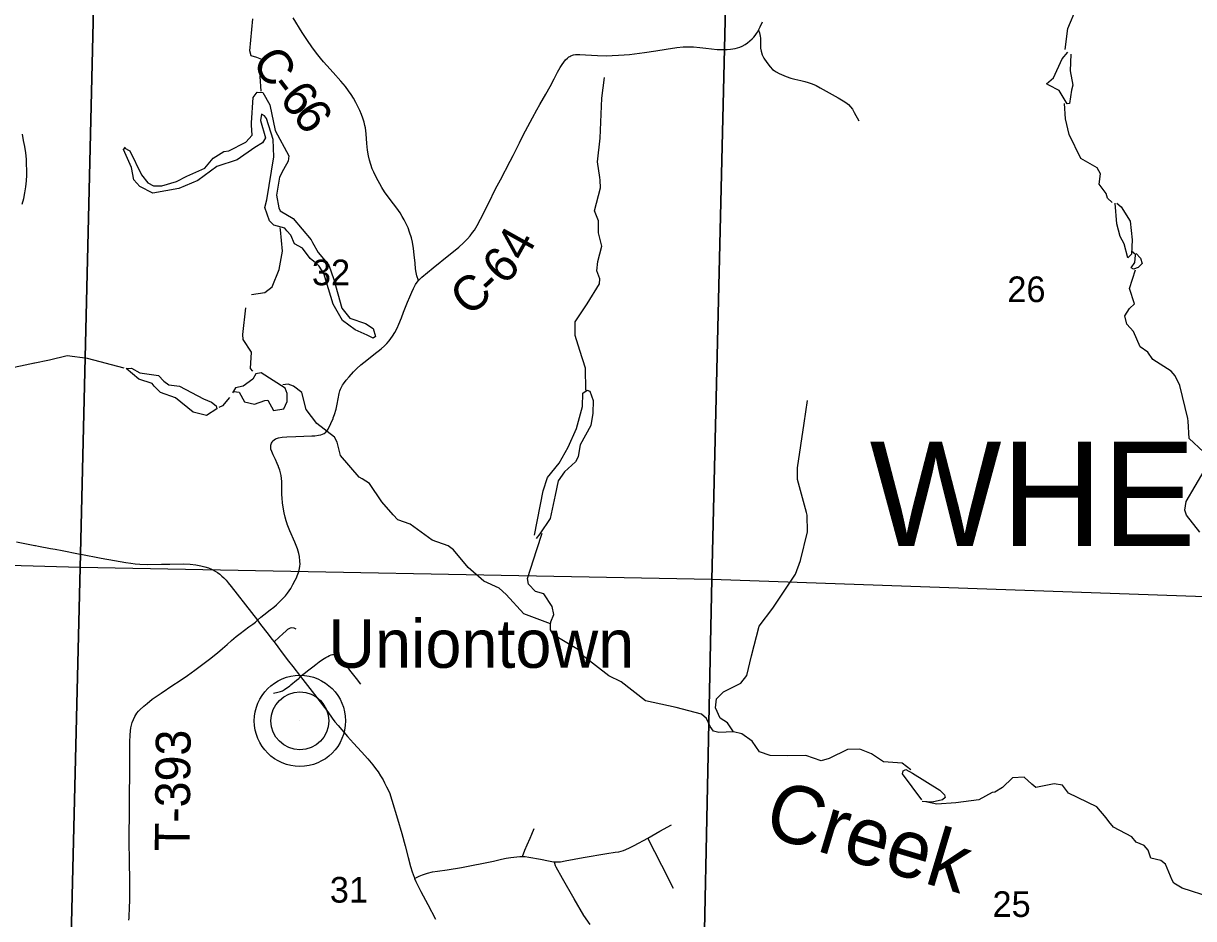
# Model space of a CAD drawing. Extents: x 0 to 34, y 0 to 22.
# Drawn here: x 5.063 to 6.972, y 14.01 to 15.471 of the extents above; entities that cross this region are included whole.
import ezdxf

# ---------------------------------------------------------------- set-up
doc = ezdxf.new("R2010")
doc.units = 0
for name, color, linetype in [('GM_X_Corporation', 7, 'Continuous'), ('GM_X_County_Road', 7, 'Continuous'), ('GM_X_County_Road_Text', 7, 'Continuous'), ('GM_X_Minor_River', 7, 'Continuous'), ('GM_X_Minor_River_Text', 7, 'Continuous'), ('GM_X_Section_Text', 7, 'Continuous'), ('GM_X_State_Route', 7, 'Continuous'), ('GM_X_Township_Road', 7, 'Continuous'), ('GM_X_Township_Road_Text', 7, 'Continuous'), ('GM_X_Township_Text', 7, 'Continuous'), ('GM_X_Unincorporated', 7, 'Continuous'), ('GM_X_Unincorporated_Location', 7, 'Continuous'), ('GM_X_Unincorporated_Text', 7, 'Continuous')]:
    doc.layers.add(name, color=color, linetype=linetype)

msp = doc.modelspace()

# ---------------------------------------------------------------- linework, layer by layer
at = {"layer": 'GM_X_Corporation'}
for points in [[(5.1793, 15.5873), (5.155, 14.5827), (4.1372, 14.6117), (4.1616, 15.6255)], [(5.1793, 15.5873), (6.2098, 15.5669), (6.1855, 14.5629), (5.155, 14.5827)], [(6.2098, 15.5669), (7.2151, 15.5388), (7.1913, 14.5276), (6.1855, 14.5629)], [(4.5265, 13.6), (5.1312, 13.6), (5.155, 14.5827), (4.1372, 14.6117), (4.1159, 13.6143)], [(5.1312, 13.6), (6.1656, 13.6), (6.1855, 14.5629), (5.155, 14.5827)], [(6.1656, 13.6), (7.1626, 13.6), (7.1913, 14.5276), (6.1855, 14.5629)]]:
    msp.add_lwpolyline(points, close=True, dxfattribs=at)
at = {"layer": 'GM_X_County_Road'}
for points in [[(5.4446, 14.4964), (5.4498, 14.5013), (5.455, 14.5054), (5.4652, 14.5133), (5.4711, 14.5181), (5.4753, 14.5219), (5.4791, 14.5254), (5.4837, 14.5298), (5.4873, 14.5336), (5.4899, 14.5366), (5.4933, 14.5405), (5.4959, 14.5443), (5.4988, 14.5486), (5.5022, 14.5546), (5.5061, 14.5619), (5.5079, 14.566), (5.5093, 14.569), (5.5113, 14.5746), (5.5118, 14.5761), (5.513, 14.5808), (5.5138, 14.585), (5.514, 14.588), (5.5138, 14.5932), (5.5128, 14.6005), (5.5119, 14.6055), (5.5097, 14.613), (5.5077, 14.6184), (5.5054, 14.6242), (5.4973, 14.6422), (5.493, 14.6533), (5.4927, 14.6541), (5.491, 14.659), (5.4894, 14.6649), (5.488, 14.6716), (5.4863, 14.6808), (5.4854, 14.6883), (5.4847, 14.6956), (5.4844, 14.7019), (5.4842, 14.7118), (5.4841, 14.7228), (5.4836, 14.7278), (5.4831, 14.7326), (5.4821, 14.7369), (5.4807, 14.7416), (5.4788, 14.7467), (5.4786, 14.7473), (5.4765, 14.7526), (5.4737, 14.7588), (5.4699, 14.7663), (5.4677, 14.7718), (5.4665, 14.7758), (5.4661, 14.7779), (5.466, 14.7793), (5.4662, 14.7821), (5.4666, 14.784), (5.4672, 14.7856), (5.4682, 14.7874), (5.4696, 14.7892), (5.4719, 14.7912), (5.4741, 14.7925), (5.4786, 14.7941), (5.4846, 14.7954), (5.4926, 14.7961), (5.5069, 14.7966), (5.5331, 14.7973), (5.5382, 14.7977), (5.5438, 14.7983), (5.5477, 14.7991), (5.5506, 14.8), (5.5532, 14.8014), (5.5559, 14.8033), (5.5585, 14.8065), (5.5598, 14.8084), (5.5604, 14.8097), (5.5677, 14.8258), (5.5681, 14.8267), (5.5703, 14.8325), (5.5727, 14.8412), (5.5746, 14.8491), (5.5777, 14.8663), (5.5787, 14.8707), (5.58, 14.8739), (5.5816, 14.8771), (5.5833, 14.8799), (5.585, 14.8825), (5.5893, 14.8881), (5.5941, 14.8939), (5.6013, 14.9018), (5.6067, 14.9072), (5.6132, 14.9131), (5.6178, 14.9171), (5.6255, 14.9231), (5.6345, 14.9303), (5.6464, 14.9393), (5.6518, 14.9442), (5.6556, 14.9482), (5.6593, 14.9526), (5.6621, 14.9563), (5.6648, 14.9601), (5.6685, 14.9663), (5.6721, 14.9732), (5.6749, 14.9798), (5.6792, 14.9899), (5.6828, 14.9994), (5.6893, 15.0157), (5.6928, 15.0241), (5.6962, 15.0317), (5.6991, 15.0378), (5.7008, 15.041), (5.7024, 15.0442), (5.7052, 15.0484), (5.7074, 15.0512), (5.7047, 15.0588), (5.7034, 15.064), (5.7025, 15.0698), (5.7015, 15.0795), (5.7002, 15.0928), (5.699, 15.1032), (5.6973, 15.1135), (5.6955, 15.1205), (5.6927, 15.1297), (5.6902, 15.137), (5.6873, 15.1436), (5.684, 15.1501), (5.6807, 15.1557), (5.6771, 15.1616), (5.672, 15.1689), (5.6609, 15.1834), (5.6518, 15.1957), (5.6471, 15.2029), (5.6439, 15.2087), (5.6385, 15.2187), (5.6342, 15.2277), (5.6318, 15.2331), (5.6293, 15.2402), (5.6271, 15.2476), (5.6255, 15.2545), (5.624, 15.2638), (5.6229, 15.2748), (5.6218, 15.2901), (5.6213, 15.2953), (5.6206, 15.2999), (5.6197, 15.3041), (5.6185, 15.3092), (5.6163, 15.3159), (5.6141, 15.3218), (5.6113, 15.3282), (5.6081, 15.3352), (5.6049, 15.3414), (5.6011, 15.3483), (5.5974, 15.3543), (5.5932, 15.3605), (5.5882, 15.3677), (5.5806, 15.3764), (5.5677, 15.3903), (5.5575, 15.4017), (5.5519, 15.4081), (5.5471, 15.414), (5.5409, 15.4221), (5.5333, 15.4321), (5.5261, 15.4425), (5.5176, 15.4555), (5.5024, 15.4796)], [(5.7074, 15.0512), (5.7127, 15.0564), (5.731, 15.0719), (5.7566, 15.0921), (5.7671, 15.1006), (5.7731, 15.1054), (5.7805, 15.1123), (5.787, 15.1191), (5.7913, 15.1239), (5.7953, 15.1291), (5.7984, 15.1334), (5.8006, 15.137), (5.8031, 15.141), (5.8084, 15.1509), (5.8214, 15.1769), (5.833, 15.2004), (5.8407, 15.2154), (5.8567, 15.2458), (5.8616, 15.2552), (5.8717, 15.2756), (5.8762, 15.2848), (5.8817, 15.2952), (5.893, 15.3164), (5.9002, 15.3295), (5.9049, 15.3381), (5.9148, 15.3552), (5.9219, 15.3678), (5.9284, 15.38), (5.9342, 15.391), (5.9384, 15.3986), (5.9415, 15.4034), (5.9445, 15.4075), (5.9471, 15.411), (5.95, 15.4139), (5.9524, 15.4158), (5.9539, 15.4168), (5.9559, 15.4178), (5.9586, 15.4188), (5.9602, 15.4193), (5.9632, 15.4198), (5.9658, 15.42), (5.9706, 15.4198), (5.9798, 15.4195), (5.9994, 15.4182), (6.0144, 15.4179), (6.0233, 15.4182), (6.0333, 15.4185), (6.0425, 15.4191), (6.0514, 15.42), (6.0761, 15.4229), (6.0944, 15.4257), (6.1113, 15.4283), (6.1289, 15.431), (6.1388, 15.4322), (6.1471, 15.4324), (6.1561, 15.4322), (6.1664, 15.431), (6.1762, 15.43), (6.1944, 15.4282), (6.204, 15.4279), (6.211, 15.4281), (6.216, 15.4284), (6.2202, 15.4289), (6.2237, 15.4296), (6.2277, 15.4307), (6.2313, 15.4318), (6.2353, 15.4335), (6.2401, 15.4363), (6.2441, 15.439), (6.248, 15.4422), (6.2513, 15.4452), (6.2541, 15.4483), (6.2562, 15.451), (6.2584, 15.4541), (6.2601, 15.4565), (6.2619, 15.4595), (6.2648, 15.4651), (6.2686, 15.4732)]]:
    msp.add_lwpolyline(points, dxfattribs=at)
at = {"layer": 'GM_X_Minor_River'}
for points in [[(6.7621, 15.4281), (6.7666, 15.462), (6.7814, 15.4968), (6.7934, 15.5206), (6.7905, 15.5482), (6.7757, 15.5626), (6.7616, 15.582), (6.7513, 15.6163)], [(5.4503, 15.3602), (5.449, 15.3837), (5.453, 15.4077), (5.4518, 15.4115), (5.4433, 15.4151), (5.4342, 15.4175), (5.4317, 15.4258), (5.437, 15.4779)], [(6.7714, 15.4204), (6.7705, 15.3934), (6.7748, 15.37), (6.7724, 15.3616), (6.7694, 15.3396), (6.7657, 15.3391), (6.7523, 15.3608), (6.7357, 15.3699), (6.7319, 15.3721), (6.743, 15.3818), (6.7575, 15.4128), (6.7668, 15.4237)], [(5.98, 14.8719), (5.9799, 14.908), (5.9705, 14.9369), (5.9627, 14.9614), (5.963, 14.9834), (5.9824, 15.013), (6.0026, 15.0457), (6.0031, 15.0537), (5.9983, 15.0669), (5.9995, 15.0821), (6.0065, 15.1072), (6.0007, 15.1287), (6.0006, 15.1484), (5.9942, 15.1646), (6.0039, 15.2023), (6.0036, 15.2149), (6.0032, 15.219), (5.9992, 15.2447), (6.0036, 15.2831), (6.0063, 15.3488), (6.0104, 15.3822)], [(5.2269, 15.2677), (5.2361, 15.2626), (5.2553, 15.2236), (5.2654, 15.2105), (5.2747, 15.2054), (5.2883, 15.2057), (5.3125, 15.2123), (5.3293, 15.2211), (5.3586, 15.2342), (5.3723, 15.2508), (5.3895, 15.2615), (5.3979, 15.2628), (5.4252, 15.2767), (5.436, 15.2883), (5.4349, 15.3045), (5.4348, 15.3083), (5.4372, 15.3497), (5.4439, 15.3582), (5.4534, 15.3577), (5.4648, 15.3378), (5.4734, 15.2956), (5.4956, 15.2543), (5.4943, 15.2456), (5.487, 15.2322), (5.4801, 15.2195), (5.4754, 15.1902), (5.4793, 15.1694), (5.4817, 15.1645), (5.5025, 15.1521), (5.5318, 15.1175), (5.5341, 15.113), (5.5432, 15.0969), (5.5608, 15.0761), (5.5689, 15.0524), (5.5821, 15.0056), (5.595, 14.9896), (5.6207, 14.9807), (5.633, 14.9726), (5.6371, 14.9598), (5.633, 14.9571), (5.6234, 14.9618), (5.6038, 14.9705), (5.5834, 14.9856), (5.5679, 15.0125), (5.5528, 15.0626), (5.5449, 15.0746), (5.5391, 15.0798), (5.5302, 15.0868), (5.518, 15.1036), (5.505, 15.1108), (5.4989, 15.1247), (5.4923, 15.1322), (5.4888, 15.1363), (5.4712, 15.1412), (5.4639, 15.1482), (5.4565, 15.17), (5.4597, 15.1826), (5.4713, 15.2527), (5.4703, 15.2811), (5.4589, 15.3153), (5.4558, 15.3198), (5.4511, 15.3224), (5.4491, 15.3121), (5.4577, 15.2838), (5.4526, 15.2754), (5.4402, 15.2679), (5.4115, 15.2479), (5.3779, 15.2369), (5.3473, 15.2143), (5.3161, 15.201), (5.2738, 15.1933), (5.2523, 15.2042), (5.2429, 15.2153), (5.2391, 15.2353), (5.2259, 15.2646), (5.2292, 15.2685)], [(6.8388, 15.1785), (6.8314, 15.1851), (6.829, 15.193), (6.8176, 15.2083), (6.8199, 15.225), (6.8144, 15.2348), (6.7878, 15.2501), (6.7687, 15.2891), (6.7628, 15.3148), (6.7611, 15.3401)], [(6.8464, 15.1771), (6.8538, 15.1712), (6.8683, 15.148), (6.8713, 15.1174), (6.8707, 15.0942), (6.8644, 15.088), (6.8586, 15.111), (6.8518, 15.123), (6.8464, 15.1434), (6.8441, 15.1771)], [(5.4347, 15.0281), (5.4563, 15.0313), (5.4686, 15.0406), (5.4797, 15.069), (5.4855, 15.0987), (5.482, 15.1335), (5.4812, 15.1372)], [(6.8779, 15.0948), (6.8849, 15.0877), (6.8878, 15.0787), (6.8811, 15.0721), (6.8736, 15.0697), (6.8697, 15.0718), (6.876, 15.0803), (6.8768, 15.0925)], [(6.8776, 15.0929), (6.8706, 15.0988)], [(6.9882, 14.7712), (6.9645, 14.793), (6.9631, 14.8214), (6.9623, 14.8256), (6.9493, 14.8795), (6.9417, 14.8956), (6.9351, 14.9031), (6.9054, 14.9221), (6.8972, 14.9341), (6.8844, 14.9429), (6.8736, 14.9677), (6.8627, 14.9796), (6.8594, 14.9931), (6.8674, 15.0054), (6.8752, 15.0128), (6.8674, 15.0381), (6.877, 15.0682)], [(5.4368, 14.9031), (5.4333, 14.9075), (5.4346, 14.9341), (5.4212, 14.9547), (5.4207, 14.963), (5.4254, 15.0063)], [(5.0805, 14.9159), (5.0321, 14.9058)], [(5.2272, 14.9079), (5.1669, 14.9236), (5.1337, 14.9278), (5.105, 14.9207), (5.0784, 14.9155)], [(5.2314, 14.9072), (5.239, 14.9077), (5.2524, 14.9005), (5.2829, 14.8958), (5.2914, 14.8865), (5.2999, 14.8807), (5.3171, 14.8784), (5.3566, 14.858), (5.3693, 14.8526), (5.377, 14.8464), (5.3779, 14.8418), (5.3614, 14.8308), (5.3397, 14.8361), (5.3107, 14.8597), (5.2862, 14.8682), (5.2761, 14.8786), (5.2726, 14.8827), (5.2507, 14.8902), (5.2302, 14.9072)], [(5.4061, 14.8701), (5.4148, 14.8688), (5.4232, 14.8527), (5.4396, 14.8493), (5.4565, 14.8553), (5.4611, 14.8558), (5.4706, 14.8386), (5.4872, 14.8416), (5.493, 14.8535), (5.4931, 14.8668), (5.4895, 14.8754), (5.4506, 14.9003), (5.4419, 14.8986), (5.4367, 14.8902), (5.4211, 14.8788), (5.4086, 14.8759), (5.4035, 14.8674)], [(5.9225, 14.4904), (5.879, 14.5068), (5.8502, 14.5388), (5.8386, 14.5491), (5.814, 14.5604), (5.7881, 14.5825), (5.7643, 14.6116), (5.7554, 14.6178), (5.7294, 14.6271), (5.6935, 14.6532), (5.6732, 14.6603), (5.6658, 14.6685), (5.6471, 14.6897), (5.6274, 14.7196), (5.6151, 14.7273), (5.6105, 14.7299), (5.5801, 14.7652), (5.5746, 14.7871), (5.5699, 14.7953), (5.5413, 14.8174), (5.5241, 14.8402), (5.5166, 14.8684), (5.5034, 14.8784), (5.4943, 14.8816), (5.4859, 14.8806)], [(5.3987, 14.8601), (5.3876, 14.8462), (5.3816, 14.8438)], [(5.8966, 14.6354), (5.9105, 14.7077), (5.9176, 14.7295), (5.9368, 14.7531), (5.9514, 14.7788), (5.9647, 14.8094), (5.9745, 14.8453), (5.9755, 14.8673), (5.9823, 14.872), (5.9865, 14.8702), (5.9921, 14.8551), (5.9918, 14.8347), (5.9881, 14.8141), (5.971, 14.7826), (5.9683, 14.767), (5.9677, 14.7632), (5.9633, 14.7548), (5.9455, 14.7385), (5.9348, 14.7242), (5.93, 14.7006), (5.9218, 14.6625), (5.9052, 14.6378), (5.8994, 14.6297)], [(6.2209, 14.3142), (6.2114, 14.3292), (6.1995, 14.3365), (6.1919, 14.3534), (6.1931, 14.3682), (6.2046, 14.3798), (6.2331, 14.3938), (6.2427, 14.4065), (6.2503, 14.4385), (6.2629, 14.4866), (6.2853, 14.5163), (6.3224, 14.5717), (6.3306, 14.5939), (6.3421, 14.6407), (6.3415, 14.668), (6.3402, 14.6726), (6.3253, 14.7264), (6.3253, 14.7454), (6.3365, 14.8181), (6.3417, 14.855)], [(6.9821, 14.6402), (6.9602, 14.6678), (6.9573, 14.6764), (6.9597, 14.6901), (6.9893, 14.7405)], [(6.5104, 14.2524), (6.4965, 14.2631), (6.4661, 14.2655), (6.4464, 14.2783), (6.4273, 14.2862), (6.4071, 14.2858), (6.3771, 14.2711), (6.3639, 14.267), (6.339, 14.2759), (6.3098, 14.2753), (6.281, 14.2758), (6.2638, 14.2818), (6.2516, 14.299), (6.2346, 14.3111), (6.2209, 14.3142), (6.197, 14.3133), (6.1886, 14.3154), (6.1858, 14.3191), (6.1831, 14.3232), (6.1771, 14.336), (6.169, 14.3434), (6.1277, 14.3539), (6.0774, 14.3649), (6.0379, 14.3959), (6.0176, 14.406), (5.9743, 14.4396), (5.968, 14.4485), (5.9272, 14.4726), (5.9225, 14.4809), (5.9223, 14.4892), (5.923, 14.4938), (5.928, 14.506), (5.925, 14.5192), (5.9117, 14.5398), (5.8979, 14.5433), (5.8866, 14.5555), (5.8849, 14.5646), (5.9005, 14.612), (5.909, 14.6387)], [(6.5282, 14.2032), (6.4969, 14.2461), (6.4979, 14.2506), (6.5024, 14.253), (6.5132, 14.2472), (6.5579, 14.219), (6.5656, 14.2116), (6.5665, 14.207), (6.562, 14.2032), (6.5454, 14.1997), (6.5287, 14.2005)], [(7.0003, 14.0438), (6.9533, 14.0591), (6.9394, 14.0675), (6.9366, 14.0723), (6.9262, 14.0987), (6.9181, 14.1042), (6.902, 14.1084), (6.8979, 14.1212), (6.8909, 14.129), (6.8783, 14.1344), (6.8712, 14.1433), (6.8413, 14.1589), (6.8335, 14.1682), (6.8291, 14.1742), (6.8139, 14.1921), (6.7675, 14.2142), (6.7581, 14.2276), (6.7444, 14.2296), (6.7145, 14.2236), (6.7079, 14.2292), (6.6955, 14.2403), (6.6762, 14.2391), (6.6602, 14.2235), (6.6475, 14.2161), (6.643, 14.2156), (6.6212, 14.2037), (6.5838, 14.1987), (6.5531, 14.1965), (6.5351, 14.2003)]]:
    msp.add_lwpolyline(points, dxfattribs=at)
at = {"layer": 'GM_X_State_Route'}
for points in [[(5.0514, 14.6244), (5.0811, 14.6185), (5.0822, 14.6183)], [(5.0822, 14.6183), (5.0874, 14.6173), (5.1066, 14.6137), (5.1142, 14.6123)], [(5.1142, 14.6123), (5.1258, 14.6101), (5.1523, 14.6051)], [(5.1523, 14.6051), (5.1562, 14.6044), (5.1895, 14.5979), (5.2109, 14.5939), (5.2294, 14.5908), (5.2378, 14.5895), (5.2451, 14.5887), (5.2523, 14.5881), (5.2647, 14.5877), (5.2876, 14.588), (5.3012, 14.5882), (5.3234, 14.5884), (5.3346, 14.5879), (5.344, 14.5869), (5.352, 14.5854), (5.3584, 14.5837), (5.3644, 14.5818), (5.3695, 14.5797), (5.3754, 14.5767), (5.3794, 14.5742), (5.3829, 14.5717), (5.3865, 14.5685), (5.3895, 14.5656), (5.3932, 14.5617), (5.3967, 14.5576), (5.4017, 14.5517), (5.4347, 14.509), (5.4446, 14.4964), (5.4479, 14.4918), (5.4635, 14.4715), (5.4681, 14.4656), (5.4714, 14.4614), (5.4776, 14.4531), (5.4849, 14.4434), (5.4952, 14.4297), (5.5019, 14.4208), (5.5146, 14.4046), (5.5411, 14.3706), (5.5592, 14.3469), (5.5664, 14.3367), (5.5709, 14.3309), (5.576, 14.3248), (5.5915, 14.307), (5.6011, 14.2961), (5.6142, 14.2818), (5.6244, 14.2703), (5.6326, 14.2603), (5.6372, 14.2547), (5.6412, 14.249), (5.6454, 14.2427), (5.6495, 14.236), (5.6519, 14.2314), (5.6552, 14.2249), (5.6596, 14.2152), (5.6639, 14.2027), (5.6729, 14.1726)], [(5.6729, 14.1726), (5.68, 14.1483), (5.6854, 14.1284), (5.6901, 14.1093), (5.694, 14.0944), (5.6966, 14.086), (5.6999, 14.0772), (5.7009, 14.0748)], [(5.7009, 14.0748), (5.7029, 14.0699), (5.711, 14.0537), (5.7224, 14.0327), (5.7349, 14.0087)]]:
    msp.add_lwpolyline(points, dxfattribs=at)
at = {"layer": 'GM_X_Township_Road'}
for points in [[(6.2619, 15.4595), (6.2637, 15.4551), (6.2643, 15.4524), (6.2647, 15.4497), (6.265, 15.4462), (6.265, 15.435), (6.2653, 15.4304), (6.266, 15.4255), (6.2678, 15.4191), (6.2704, 15.414), (6.2755, 15.4067), (6.2809, 15.3999), (6.2849, 15.3956), (6.2873, 15.3935), (6.2905, 15.3914), (6.2958, 15.3887), (6.3073, 15.3841), (6.3148, 15.3814), (6.321, 15.3796), (6.331, 15.3772), (6.3375, 15.3757), (6.3431, 15.3742), (6.3495, 15.3719), (6.3558, 15.3691), (6.3625, 15.3653), (6.3921, 15.3489), (6.3999, 15.3444), (6.4046, 15.3415), (6.4085, 15.3382), (6.4122, 15.3342), (6.415, 15.3304), (6.4181, 15.3249), (6.4254, 15.3116)], [(5.0607, 15.1754), (5.0633, 15.1847), (5.065, 15.1942), (5.0666, 15.2038), (5.0677, 15.2134), (5.0682, 15.223), (5.0675, 15.2488), (5.0664, 15.2591), (5.0648, 15.2697), (5.0628, 15.2792), (5.0609, 15.2897)], [(5.238, 14.3211), (5.2384, 14.3231), (5.2401, 14.3299), (5.242, 14.3347), (5.2445, 14.3396), (5.2477, 14.3447), (5.2505, 14.3479), (5.2527, 14.3505), (5.259, 14.3565), (5.2642, 14.3609), (5.2727, 14.3676), (5.2872, 14.3777), (5.3063, 14.3903), (5.3167, 14.3973), (5.3302, 14.4066), (5.3424, 14.4153), (5.3573, 14.4266), (5.366, 14.4329), (5.3792, 14.4431), (5.3874, 14.4502), (5.3951, 14.4572), (5.4022, 14.4637), (5.4094, 14.4698), (5.416, 14.475), (5.4231, 14.4804), (5.4303, 14.4856), (5.4367, 14.4902), (5.4412, 14.4935), (5.4446, 14.4964)], [(5.4714, 14.4614), (5.4798, 14.469), (5.4859, 14.4745), (5.491, 14.4794), (5.4939, 14.4819), (5.4961, 14.4833), (5.4981, 14.4842), (5.5003, 14.4846), (5.504, 14.4842), (5.5057, 14.4833), (5.5069, 14.4825)], [(5.5146, 14.4046), (5.5158, 14.4058), (5.517, 14.4069), (5.5184, 14.4081), (5.5204, 14.4098), (5.5283, 14.4158), (5.5345, 14.4206), (5.5396, 14.4245), (5.5453, 14.4285), (5.5507, 14.4322), (5.5562, 14.4358), (5.5592, 14.4376), (5.562, 14.439), (5.5644, 14.4399), (5.5667, 14.4404), (5.5687, 14.4405), (5.5708, 14.4404), (5.5728, 14.4399), (5.5747, 14.439), (5.5764, 14.4378), (5.578, 14.4362), (5.5796, 14.4343), (5.5824, 14.4306), (5.59, 14.4208), (5.5944, 14.4153), (5.6054, 14.4014), (5.6126, 14.3923)], [(5.4987, 14.391), (5.5083, 14.3986), (5.5118, 14.4015), (5.5128, 14.4025), (5.5146, 14.4046)], [(5.4705, 14.3774), (5.4778, 14.3792), (5.482, 14.3802), (5.4852, 14.3814), (5.4884, 14.3833), (5.497, 14.3897), (5.4987, 14.391)], [(5.2345, 14.0073), (5.2349, 14.0109), (5.2358, 14.0291), (5.2362, 14.0375), (5.236, 14.0744), (5.2357, 14.1), (5.2353, 14.1395), (5.2354, 14.1878), (5.2359, 14.2211), (5.236, 14.2365), (5.2363, 14.2583), (5.2364, 14.2981), (5.2367, 14.3089), (5.2373, 14.3161), (5.238, 14.3211)], [(5.7009, 14.0748), (5.7084, 14.0786), (5.7139, 14.0811), (5.7169, 14.0823), (5.7221, 14.084), (5.7301, 14.086), (5.7381, 14.0871), (5.7537, 14.0892), (5.7771, 14.0931), (5.8293, 14.1035), (5.8427, 14.1064), (5.8501, 14.108), (5.8578, 14.1094), (5.8675, 14.1106), (5.8726, 14.1109), (5.8766, 14.1112), (5.8811, 14.1107), (5.8873, 14.1101), (5.9064, 14.1065), (5.9191, 14.1038), (5.9247, 14.1028), (5.9285, 14.1023), (5.9327, 14.1022), (5.9387, 14.1025), (5.9466, 14.104), (5.9759, 14.1095), (6.0142, 14.1157), (6.0283, 14.1179), (6.0342, 14.1187), (6.0414, 14.1208), (6.0503, 14.1245), (6.0593, 14.1288), (6.0811, 14.1408), (6.1011, 14.1525), (6.1201, 14.1626)], [(5.8766, 14.1112), (5.8807, 14.1215), (5.8847, 14.13), (5.8894, 14.1409), (5.8921, 14.1475), (5.8957, 14.1568)], [(6.1232, 14.0585), (6.1043, 14.0961), (6.0811, 14.1408)], [(5.9872, 13.9998), (5.9771, 14.0144), (5.9611, 14.0417), (5.9419, 14.0752), (5.9318, 14.0933), (5.9307, 14.0958), (5.9294, 14.0994), (5.9285, 14.1023)]]:
    msp.add_lwpolyline(points, dxfattribs=at)
at = {"layer": 'GM_X_Unincorporated'}
for radius in [0.0744, 0.0472]:
    msp.add_circle((5.5137, 14.3323), radius, dxfattribs=at)
at = {"layer": 'GM_X_Unincorporated_Location'}
msp.add_line((5.5137, 14.3323), (5.5137, 14.3323), dxfattribs=at)

# ---------------------------------------------------------------- texts
at = {"layer": 'GM_X_County_Road_Text'}
for s, rotation, p in [('C', 304.9113, (5.4336, 15.4072)), ('-', 307.6792, (5.4618, 15.3668)), ('6', 310.8745, (5.4782, 15.3458)), ('6', 305.3299, (5.5, 15.3207)), ('4', 60.8432, (5.8803, 15.0795)), ('6', 46.5955, (5.8472, 15.0417)), ('C', 39.86, (5.7891, 14.9908)), ('-', 43.2235, (5.8276, 15.0231))]:
    msp.add_text(s, height=0.0568, rotation=rotation, dxfattribs=at).set_placement(p)
at = {"layer": 'GM_X_Minor_River_Text'}
msp.add_text('Creek', height=0.0947, rotation=343.36, dxfattribs=at).set_placement((6.2671, 14.1469))
at = {"layer": 'GM_X_Section_Text'}
for s, p in [('32', (5.5333, 15.0432)), ('26', (6.6679, 15.0157)), ('31', (5.5625, 14.0357)), ('25', (6.6437, 14.0123))]:
    msp.add_text(s, height=0.04186, rotation=0, dxfattribs=at).set_placement(p)
at = {"layer": 'GM_X_Township_Road_Text'}
msp.add_text('T-393', height=0.05682, rotation=89.4475, dxfattribs=at).set_placement((5.3336, 14.1192))
at = {"layer": 'GM_X_Township_Text'}
msp.add_text('WHEELING', height=0.17045, rotation=0, dxfattribs=at).set_placement((6.4433, 14.6177))
at = {"layer": 'GM_X_Unincorporated_Text'}
msp.add_text('Uniontown', height=0.07898, rotation=0, dxfattribs=at).set_placement((5.56, 14.4189))

doc.saveas('drawing.dxf')
